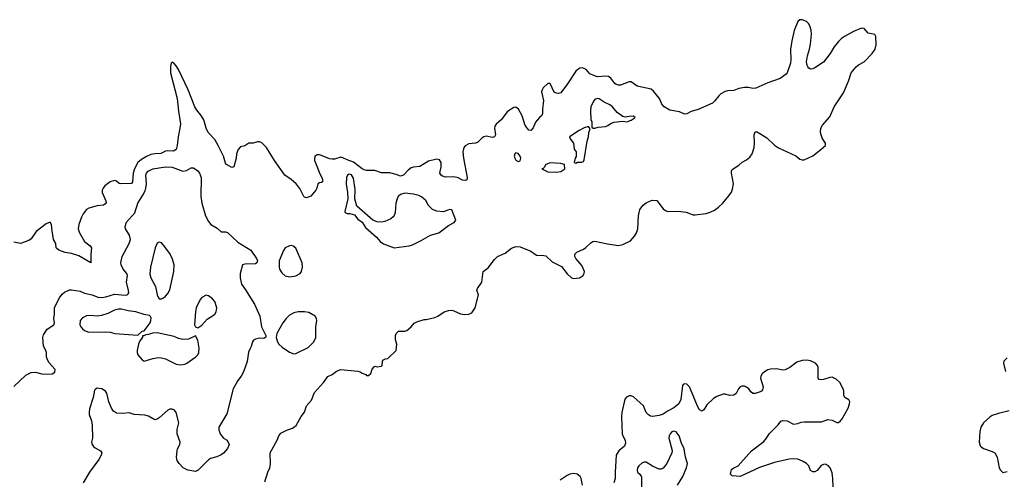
# Model space of a CAD drawing. Header units: inches. Extents: x 1603819 to 1745079, y 385938 to 533966.
# Tile 380 of 561: x 1683703 to 1692923, y 475203 to 479507. Entities that reach past the tile are written whole.
import ezdxf

# ---------------------------------------------------------------- set-up
doc = ezdxf.new("R2010")
doc.units = ezdxf.units.IN
doc.header["$MEASUREMENT"] = 0
doc.layers.add('B6487', color=7, linetype='Continuous')
doc.layers.add('B6497', color=7, linetype='Continuous')

msp = doc.modelspace()

# ---------------------------------------------------------------- linework, layer by layer
at = {"layer": 'B6487', "color": 5}
for points, elevation in [([(1690000, 478650.3), (1689991.9, 478648.1), (1689950, 478625.7), (1689930, 478621.7), (1689883.2, 478643.2), (1689790, 478660.6), (1689737.2, 478690), (1689715.5, 478715.5), (1689693.5, 478770), (1689639.1, 478839.1), (1689615.4, 478855.4), (1689484.6, 478884.6), (1689430, 478923.6), (1689410, 478924), (1689330, 478894.5), (1689310, 478893.5), (1689290, 478899.8), (1689276.3, 478910), (1689239.2, 478959.2), (1689215.7, 478975.7), (1689190, 478978.8), (1689110, 478972.8), (1689040.6, 479000.6), (1689010, 479037.4), (1688990, 479049.7), (1688970, 479055.1), (1688950, 479051.8), (1688930, 479042), (1688910, 479023.7), (1688833.6, 478906.4), (1688770, 478822), (1688750, 478814.5), (1688730, 478818), (1688709.6, 478829.6), (1688670, 478909), (1688650, 478909.3), (1688606.3, 478870), (1688594.9, 478850), (1688590.4, 478830), (1688607.4, 478750), (1688598, 478670), (1688600.3, 478630), (1688592.2, 478610), (1688570, 478591.6), (1688533.8, 478546.1), (1688510, 478494), (1688490, 478469.5), (1688470, 478473.6), (1688437.7, 478517.7), (1688407.2, 478607.2), (1688373.5, 478670), (1688350, 478687.1), (1688330, 478684.9), (1688270, 478648.3), (1688212.7, 478570), (1688164.3, 478530), (1688153.3, 478510), (1688149, 478490), (1688159.4, 478430), (1688150.8, 478409.2), (1688130, 478404.1), (1688070, 478415.9), (1688050, 478410.5), (1688030, 478397.7), (1687990, 478358.5), (1687970, 478349.9), (1687910, 478344.9), (1687874.5, 478325.5), (1687862, 478310), (1687853, 478270), (1687859.5, 478210), (1687894.2, 478030), (1687891.2, 478008.8), (1687878.4, 478001.6), (1687850, 478005), (1687810, 478026.5), (1687770, 478037), (1687690, 478033.3), (1687670, 478037.4), (1687650, 478049.6), (1687639.1, 478070), (1687649.8, 478130), (1687649.8, 478170), (1687633.2, 478193.2), (1687610, 478200.6), (1687530, 478183.2), (1687450, 478133.1), (1687390, 478126), (1687370, 478118.8), (1687340.7, 478099.3), (1687297.8, 478050), (1687270, 478040.3), (1687230, 478058.5), (1687170, 478074.3), (1687090, 478073.3), (1687030, 478096.1), (1686950, 478095.3), (1686930, 478099.8), (1686910, 478109.8), (1686830, 478173.4), (1686770, 478194), (1686730, 478214.2), (1686710, 478218.3), (1686650, 478199.8), (1686630, 478199.8), (1686605.5, 478205.5), (1686530, 478236.8), (1686510, 478242.6), (1686490, 478242), (1686468.7, 478230), (1686462.6, 478210), (1686464.6, 478190), (1686490.3, 478130), (1686509.2, 478070), (1686533.1, 478030), (1686539.3, 478010), (1686538.4, 477990), (1686530, 477983), (1686510, 477980.5), (1686495.5, 477970), (1686487, 477930), (1686477.6, 477910), (1686430, 477853.2), (1686390, 477839.3), (1686370, 477843.7), (1686362.7, 477850), (1686325.3, 477925.3), (1686291, 477971), (1686246.6, 478010), (1686187.3, 478050), (1686088.6, 478188.6), (1686014.5, 478310), (1685970, 478355.1), (1685950, 478364.5), (1685930, 478364.5), (1685890, 478349.6), (1685850, 478349.5), (1685810, 478327), (1685770, 478317.2), (1685748, 478290), (1685734.9, 478250), (1685730.4, 478209.7), (1685710, 478128.7), (1685690, 478122), (1685641.2, 478150), (1685630, 478164), (1685611.2, 478230), (1685563, 478330), (1685530, 478384.5), (1685469.7, 478450), (1685448.6, 478490), (1685427.2, 478570), (1685404, 478610), (1685361.1, 478661.1), (1685342.9, 478690), (1685279.4, 478850), (1685190, 479041.3), (1685170, 479075.8), (1685150, 479098), (1685130, 479109.3), (1685121.7, 479098.3), (1685114.7, 479070), (1685116.4, 479010), (1685177.3, 478770), (1685189.2, 478650), (1685207.8, 478532.2), (1685204, 478490), (1685186, 478410), (1685178.4, 478330), (1685167.3, 478292.7), (1685144.2, 478275.8), (1685090, 478278.8), (1685070, 478275.1), (1685025.2, 478254.8), (1684970, 478251.9), (1684930, 478243.6), (1684890, 478226.7), (1684842.8, 478197.2), (1684810.9, 478169.1), (1684777.3, 478110), (1684765.4, 478070), (1684760.9, 477990), (1684750, 477972.3), (1684649.2, 477969.2), (1684633.8, 477973.8), (1684610, 477994.3), (1684590, 478002.7), (1684550, 477988.1), (1684502, 477950), (1684484.9, 477930), (1684475.6, 477910), (1684476.5, 477890), (1684508.9, 477810), (1684513.1, 477790), (1684510, 477785.1), (1684489.1, 477770.9), (1684430, 477763.5), (1684350, 477742.3), (1684330, 477728.2), (1684299, 477690), (1684281.5, 477658.5), (1684257.7, 477590), (1684250.3, 477550), (1684264.6, 477510), (1684308.9, 477430), (1684363, 477390), (1684376.3, 477370), (1684370.3, 477310), (1684370, 477229.2), (1684256.5, 477296.5), (1684190, 477318.5), (1684127.6, 477327.6), (1684069.2, 477350), (1684050, 477363.7), (1684046, 477370), (1684043.1, 477410), (1684021.2, 477450), (1684006.3, 477530), (1684002.4, 477590), (1683990, 477609.7), (1683950, 477594.6), (1683857.9, 477522.1), (1683810, 477455.1), (1683790, 477438.2), (1683710, 477412.8), (1683650, 477423.5)], 220), ([(1683650, 476073.7), (1683761.1, 476178.9), (1683810, 476203.1), (1683850, 476206.6), (1683910, 476189.8), (1683950, 476186.8), (1684008.4, 476191.6), (1684033.1, 476206.9), (1684034, 476230), (1683977.4, 476297.4), (1683959.6, 476330), (1683954, 476350), (1683954.6, 476390), (1683948.9, 476410), (1683926.2, 476450), (1683919.1, 476530), (1683925.2, 476554.8), (1683959.3, 476610), (1684023, 476650), (1684028.2, 476670), (1684022.4, 476710), (1684030.4, 476750), (1684030.4, 476810), (1684046.7, 476850), (1684076.7, 476903.3), (1684102.3, 476937.7), (1684124.2, 476955.8), (1684170, 476977), (1684190, 476978.4), (1684270, 476963.5), (1684310, 476945.3), (1684381.2, 476930), (1684434, 476910), (1684470, 476905.6), (1684510, 476910.9), (1684590, 476938.2), (1684691.1, 476928.9), (1684710.2, 476929.8), (1684719.9, 476940.1), (1684725.3, 476950), (1684723.2, 476970), (1684703.2, 477050), (1684712.8, 477112.8), (1684706, 477130), (1684671.5, 477170), (1684653.1, 477210), (1684650.3, 477230), (1684662, 477290), (1684728.9, 477410), (1684740.3, 477450), (1684730.3, 477490.3), (1684693.4, 477550), (1684690.4, 477570), (1684704.4, 477610), (1684780.6, 477699.4), (1684808.9, 477790), (1684856.6, 477863.4), (1684876.9, 477903.1), (1684885.7, 477930), (1684891, 477970), (1684884.7, 478050), (1684890.3, 478070), (1684905.7, 478090), (1684948.6, 478111.4), (1685070, 478130.5), (1685130, 478124.7), (1685230, 478089.8), (1685264.5, 478095.5), (1685310, 478119.5), (1685330, 478119.5), (1685370, 478092.7), (1685387, 478070), (1685402.9, 478030), (1685400.3, 477850), (1685408.1, 477788.1), (1685442.7, 477670), (1685470, 477617), (1685492.3, 477590), (1685553.5, 477553.5), (1685590, 477520.9), (1685630, 477520.9), (1685650, 477515.1), (1685745.3, 477425.3), (1685869, 477350), (1685921.2, 477270), (1685929.2, 477250), (1685924, 477230), (1685910, 477220.7), (1685810, 477218.8), (1685790, 477212), (1685769.2, 477130), (1685769.4, 477090), (1685780.9, 477030), (1685818.9, 476978.9), (1685903.3, 476843.3), (1685951.9, 476731.9), (1685969, 476630), (1686008, 476550), (1686007.3, 476532.7), (1685990, 476522), (1685950, 476526), (1685910, 476516.3), (1685894.2, 476505.8), (1685882.7, 476490), (1685872.1, 476447.9), (1685857.2, 476422.8), (1685847.3, 476392.7), (1685833.1, 476306.9), (1685797.6, 476210), (1685777, 476170), (1685744.5, 476130), (1685703.6, 476050), (1685642.2, 475817.8), (1685569.6, 475690), (1685567.7, 475667.7), (1685582, 475630), (1685612.7, 475590), (1685646, 475570), (1685666, 475530), (1685649.7, 475490.3), (1685610.9, 475449.1), (1685590, 475434), (1685550, 475414), (1685490, 475397.1), (1685470, 475385.5), (1685374.7, 475290), (1685350, 475276.5), (1685278, 475290), (1685234, 475310), (1685195.5, 475350), (1685178, 475378), (1685171.8, 475410), (1685176.9, 475470), (1685180.9, 475490), (1685201.5, 475530), (1685206.5, 475550), (1685177.6, 475630), (1685177.6, 475670), (1685192.1, 475732.1), (1685168.5, 475828.5), (1685152.1, 475852.1), (1685130, 475860.5), (1685110, 475859.3), (1685090, 475850.5), (1685010, 475780.5), (1684990, 475766.8), (1684970, 475761), (1684910, 475796), (1684876.4, 475803.6), (1684774, 475810), (1684730, 475824.9), (1684670, 475819.6), (1684610, 475824.2), (1684582.6, 475842.6), (1684562.3, 475870), (1684537.4, 475930), (1684519.3, 476010), (1684507.3, 476030), (1684472, 476052), (1684430, 476056.3), (1684411.9, 476048.1), (1684402.9, 476037.1), (1684392.6, 475970), (1684358, 475862), (1684353.3, 475830), (1684354.2, 475810), (1684374.4, 475750), (1684381.1, 475710), (1684383.7, 475590), (1684377, 475550), (1684380.7, 475530), (1684394, 475510), (1684410, 475496.9), (1684460.9, 475470), (1684471.3, 475450), (1684467.8, 475430), (1684445.7, 475390), (1684356.4, 475270), (1684298, 475170)], 240), ([(1685999.3, 475180.7), (1686027.6, 475270), (1686045.1, 475310), (1686053.4, 475346.6), (1686050, 475451.3), (1686113.2, 475570), (1686129.6, 475610.4), (1686150, 475634.8), (1686210, 475666), (1686258, 475682), (1686291.9, 475708.1), (1686339.3, 475790), (1686369.4, 475830.6), (1686390, 475891.3), (1686436.5, 475943.5), (1686464.1, 476015.9), (1686549, 476110), (1686590, 476164.7), (1686630, 476186), (1686670, 476214.8), (1686710, 476230.8), (1686870, 476216), (1686890, 476211), (1686910, 476198), (1686944.7, 476184.7), (1686950, 476174), (1686970, 476174), (1686990, 476194), (1687004.7, 476235.3), (1687023.1, 476256.9), (1687030, 476262), (1687050, 476258), (1687090, 476262), (1687098, 476270), (1687102, 476310), (1687110, 476322), (1687130, 476332), (1687150, 476334), (1687228, 476410), (1687235.3, 476470), (1687222, 476510), (1687222, 476550), (1687228.7, 476570), (1687250, 476591.3), (1687310, 476591), (1687330, 476596), (1687369, 476630), (1687396, 476664), (1687420.9, 476679.1), (1687490, 476701), (1687510, 476701), (1687590, 476718), (1687618, 476730), (1687678, 476770), (1687717.2, 476782.8), (1687750, 476786), (1687770, 476781), (1687830, 476751.3), (1687867.5, 476747.5), (1687910, 476750.8), (1687937, 476763), (1687969.2, 476810), (1687999, 476930), (1687984, 476970), (1687989.3, 476990), (1688029.5, 477050.5), (1688044, 477150), (1688090, 477183), (1688150, 477262), (1688177.2, 477290), (1688250, 477320.5), (1688310, 477367.3), (1688350, 477382), (1688390, 477379.3), (1688490, 477338), (1688542, 477302), (1688610, 477300.3), (1688630, 477294.4), (1688690, 477240.4), (1688776.2, 477196.2), (1688830, 477126), (1688870, 477088.4), (1688890, 477083.1), (1688944, 477090), (1688975.6, 477110), (1688987.8, 477130), (1688991.1, 477150), (1688965.9, 477205.9), (1688911.8, 477270), (1688902, 477290), (1688900.9, 477310), (1688904.4, 477315.6), (1688921.2, 477330), (1688981.7, 477358.3), (1689005.7, 477374.3), (1689050, 477418.8), (1689070, 477430.6), (1689090, 477432.7), (1689207.4, 477407.4), (1689310, 477392), (1689350, 477401.7), (1689423.6, 477436.4), (1689461.4, 477478.6), (1689478.9, 477510), (1689493, 477550), (1689498.7, 477670), (1689509.6, 477730), (1689540.5, 477770), (1689570, 477792.4), (1689609, 477811), (1689630, 477815.6), (1689670, 477813.4), (1689730, 477736), (1689750, 477718.8), (1689770, 477710.8), (1689870, 477713), (1689943.4, 477703.4), (1690000, 477684.1)], 220), ([(1690000, 476009.2), (1689975.1, 476070), (1689950, 476093.6), (1689930, 476098.4), (1689914.8, 476090), (1689910, 476082), (1689893.4, 475950), (1689875.2, 475910), (1689830, 475872.7), (1689774.4, 475845.6), (1689730, 475814), (1689690, 475800.9), (1689630, 475792.6), (1689610, 475794.7), (1689590, 475805.6), (1689568.9, 475828.9), (1689544.7, 475890), (1689450, 475976.4), (1689430, 475985.7), (1689410, 475985.4), (1689386.2, 475973.8), (1689370, 475952.3), (1689343, 475830), (1689339.5, 475790), (1689345.1, 475630), (1689350, 475609.1), (1689372.8, 475570), (1689377.4, 475542.6), (1689365.3, 475514.7), (1689314.4, 475470), (1689288.7, 475430), (1689278.8, 475270), (1689280.3, 475210), (1689268, 475170)], 220), ([(1689864.2, 475150), (1689914.4, 475230), (1689948.6, 475310), (1689955.8, 475350), (1689938, 475410), (1689926.6, 475490), (1689901.3, 475541.3), (1689878.4, 475610), (1689850, 475649.3), (1689830, 475654), (1689810, 475646.6), (1689793.4, 475630), (1689783.8, 475610), (1689781.6, 475590), (1689812.1, 475472.1), (1689810.4, 475450), (1689762, 475350), (1689730, 475309), (1689710, 475297.2), (1689690, 475297.2), (1689627.7, 475327.7), (1689570, 475362.9), (1689550, 475362.4), (1689530, 475354.7), (1689502.4, 475330), (1689488.7, 475310), (1689484.4, 475290), (1689488, 475270), (1689511, 475250), (1689525.2, 475225.2), (1689524.9, 475130)], 240), ([(1688974.1, 475150), (1688961.7, 475210), (1688950.2, 475230.2), (1688924.7, 475250), (1688890, 475256.6), (1688856, 475250), (1688830, 475238.3), (1688765.7, 475194.3)], 220)]:
    msp.add_lwpolyline(points, dxfattribs=dict(at, elevation=elevation))
for points, elevation in [([(1689110, 478769.5), (1689090, 478759.5), (1689075.1, 478744.9), (1689053, 478690), (1689048.2, 478650), (1689051, 478571), (1689062, 478550), (1689062, 478502), (1689072.7, 478492.7), (1689090, 478492), (1689120.2, 478499.8), (1689190, 478507.7), (1689210, 478514.8), (1689242.5, 478537.5), (1689270, 478547.3), (1689350, 478558), (1689390, 478551.3), (1689430, 478566), (1689468, 478590), (1689450, 478602), (1689410, 478601.2), (1689374, 478594), (1689350, 478599), (1689298, 478638), (1689254.5, 478690), (1689230, 478709.6), (1689175.3, 478735.3), (1689130, 478765.1)], 240), ([(1689030, 478506), (1688990, 478494), (1688941, 478470), (1688851.3, 478410), (1688858, 478390), (1688890.5, 478350.5), (1688896, 478296), (1688914.8, 478270), (1688914, 478226), (1688904.7, 478210), (1688894, 478170), (1688910, 478162), (1688928, 478172), (1688967.3, 478172.7), (1688982, 478178), (1688990, 478194), (1689018, 478370), (1689029.3, 478410), (1689034, 478450), (1689046, 478486)], 240), ([(1688350, 478259), (1688341, 478250), (1688334.8, 478230), (1688338.8, 478210), (1688350, 478191.3), (1688370, 478178), (1688390, 478184.7), (1688395.1, 478210), (1688389.2, 478230), (1688370, 478252.7)], 240), ([(1688670, 478165.2), (1688631.3, 478150), (1688616, 478124), (1688606, 478114), (1688594, 478110), (1688650, 478082.8), (1688730, 478078.8), (1688770, 478086), (1688808, 478110), (1688806, 478150), (1688770, 478159)], 240), ([(1686790, 478059.8), (1686773.7, 478050), (1686763.5, 478030), (1686760.2, 477970), (1686773.7, 477890), (1686774.9, 477830), (1686747.7, 477710), (1686750, 477702), (1686770, 477691), (1686793.7, 477693.7), (1686838.8, 477678.8), (1686870, 477638), (1686910, 477611), (1686942, 477562), (1687046, 477470), (1687078.8, 477430), (1687110, 477406.8), (1687210.7, 477370.7), (1687350, 477388), (1687382, 477398), (1687461.7, 477438.3), (1687550, 477490.4), (1687629.5, 477510.5), (1687720.2, 477579.8), (1687772.5, 477607.5), (1687788.7, 477630), (1687750, 477726), (1687730, 477728.7), (1687670, 477707), (1687610, 477714), (1687570, 477731.1), (1687546.3, 477750), (1687529.7, 477770), (1687509.6, 477810), (1687467.4, 477847.4), (1687439.8, 477859.8), (1687390, 477872.6), (1687310, 477882.6), (1687270, 477869.7), (1687248.6, 477851.4), (1687236.9, 477830), (1687224.5, 477790), (1687218.2, 477701.8), (1687210, 477673.2), (1687200.3, 477659.8), (1687179.2, 477640.8), (1687122.9, 477617.1), (1687090, 477609.7), (1687050, 477613), (1687011, 477631), (1686860.1, 477760.1), (1686840.7, 477830), (1686843.8, 477916.2), (1686830, 478023.7), (1686810, 478054.6)], 240), ([(1685010, 477425.2), (1684990, 477414), (1684970.4, 477369.6), (1684929.1, 477190), (1684923.4, 477123.4), (1684932.4, 477090), (1684974.3, 477010), (1684990, 476931.3), (1685002.3, 476902.3), (1685010, 476894), (1685030, 476893), (1685050, 476901.6), (1685070, 476917.1), (1685090, 476941.6), (1685110, 476976), (1685145.4, 477150), (1685148.3, 477210), (1685134, 477266), (1685110, 477317), (1685050, 477396), (1685030, 477417.2)], 260), ([(1686250, 477391.1), (1686229.1, 477390.9), (1686190.5, 477370), (1686173.8, 477346.2), (1686134, 477250), (1686132, 477190), (1686137, 477170), (1686156.9, 477136.9), (1686188.2, 477108.2), (1686230, 477097.7), (1686290, 477107.7), (1686329.6, 477130), (1686343, 477150), (1686352.8, 477190), (1686349.7, 477230), (1686288.8, 477368.8), (1686265.7, 477385.7)], 240), ([(1685450, 476926), (1685410, 476906), (1685393.8, 476886.2), (1685357.1, 476810), (1685348.2, 476770), (1685341, 476650), (1685350, 476632), (1685370, 476622), (1685410, 476646), (1685458, 476702), (1685510, 476734), (1685530, 476750.8), (1685543.7, 476770), (1685549.4, 476810), (1685529.7, 476869.7), (1685510, 476894), (1685470, 476920.9)], 260), ([(1684656.3, 476796.3), (1684630, 476796.2), (1684590, 476787), (1684530, 476757.3), (1684470, 476738.2), (1684430, 476731.7), (1684370, 476738.5), (1684330, 476735.3), (1684290, 476715.8), (1684270, 476689), (1684267.2, 476650), (1684275.6, 476630), (1684290, 476612), (1684310, 476597), (1684350, 476580.3), (1684510, 476585.5), (1684550, 476582), (1684594, 476570), (1684810, 476552), (1684850, 476591.3), (1684870, 476592), (1684925.2, 476670), (1684932.7, 476690), (1684934.8, 476714.8), (1684929.3, 476729.3), (1684917.5, 476737.5), (1684870, 476746), (1684791.7, 476771.7), (1684719.4, 476779.4)], 260), ([(1686310, 476771.6), (1686270, 476760.7), (1686230, 476739.5), (1686199.1, 476710), (1686167.3, 476670), (1686110.6, 476570), (1686104, 476530), (1686118, 476490), (1686130.5, 476470), (1686162, 476442), (1686230, 476394.9), (1686270, 476379.3), (1686290, 476381.6), (1686404, 476436), (1686456.3, 476490), (1686476.9, 476530), (1686476.4, 476630), (1686484.7, 476690), (1686481.6, 476710), (1686469.3, 476730), (1686410, 476764.2), (1686370, 476771.3)], 240), ([(1684990, 476576), (1684947.3, 476572.7), (1684910, 476559), (1684884.7, 476555.3), (1684866, 476546), (1684854, 476546), (1684854, 476534), (1684826, 476494), (1684816, 476470), (1684804.7, 476410), (1684804.7, 476390), (1684811, 476370), (1684850, 476320.7), (1684870, 476308.2), (1684950, 476335.5), (1685002.5, 476342.5), (1685030, 476341.6), (1685070, 476332.7), (1685170, 476282), (1685210, 476275.5), (1685250, 476281.6), (1685270, 476290.6), (1685353.2, 476350), (1685372.7, 476370), (1685379.3, 476390), (1685382.7, 476430), (1685370, 476506), (1685350, 476546), (1685283.5, 476516.5), (1685230, 476512.7), (1685190, 476522.7), (1685150, 476539.3)], 260)]:
    msp.add_lwpolyline(points, close=True, dxfattribs=dict(at, elevation=elevation))
at = {"layer": 'B6497', "color": 5, "elevation": 220}
for points in [[(1690000, 477684.1), (1690010, 477680.7), (1690030, 477678.8), (1690130, 477693.4), (1690170, 477704.9), (1690210, 477724.9), (1690247.8, 477752.2), (1690286, 477790), (1690342.7, 477857.3), (1690367.5, 477892.5), (1690379.1, 477920.9), (1690386.6, 477970), (1690369.5, 478070), (1690369.4, 478090), (1690374.8, 478105.2), (1690436.3, 478143.7), (1690467.8, 478172.2), (1690510, 478194), (1690540.1, 478219.9), (1690562, 478250), (1690579.5, 478310), (1690583.7, 478350), (1690580.9, 478430), (1690590, 478458), (1690610, 478456.3), (1690700.9, 478400.9), (1690770, 478331), (1690810, 478306), (1690970, 478230.8), (1691010, 478200.7), (1691030, 478194), (1691050, 478194.8), (1691130, 478233.4), (1691205.2, 478290), (1691249.2, 478330), (1691249, 478350), (1691218, 478398), (1691202, 478450), (1691204, 478490), (1691220.2, 478519.8), (1691290, 478598), (1691329.3, 478690), (1691418.6, 478821.4), (1691464.7, 478930), (1691490, 479010.6), (1691534.9, 479065.1), (1691557.2, 479082.8), (1691610, 479112), (1691686.6, 479190), (1691714.7, 479230), (1691722, 479270), (1691719.3, 479350), (1691710, 479368.7), (1691650, 479379.3), (1691610, 479424.5), (1691590, 479427.6), (1691570, 479420.5), (1691510, 479395.3), (1691425.5, 479350), (1691398, 479330), (1691370, 479302.9), (1691330, 479251.8), (1691294, 479190), (1691230.1, 479109.9), (1691150, 479055.4), (1691130, 479046.6), (1691110, 479044.2), (1691093, 479053), (1691084.6, 479064.6), (1691073, 479090), (1691072.4, 479112.4), (1691079.3, 479170), (1691100.3, 479230), (1691110, 479278), (1691117.3, 479370), (1691114.2, 479410), (1691101.4, 479450), (1691089.7, 479470), (1691070, 479489.7), (1691030, 479506.9), (1691010, 479504.7), (1690988.8, 479490), (1690955.4, 479404.6), (1690933.2, 479310), (1690920.8, 479230), (1690924.9, 479130), (1690921.4, 479098.6), (1690890.8, 479010), (1690882, 478998), (1690823.5, 478956.5), (1690710, 478914.7), (1690595.1, 478864.9), (1690570, 478863), (1690528.5, 478871.5), (1690490, 478871.5), (1690438, 478862), (1690390, 478845.1), (1690330, 478841.4), (1690310, 478834.4), (1690270, 478812), (1690250, 478795.4), (1690210, 478743.1), (1690190, 478725.3), (1690055.3, 478664.7), (1690000, 478650.3)], [(1691319.8, 475130), (1691317.2, 475210), (1691310, 475264.5), (1691294, 475310), (1691276.8, 475330), (1691250, 475344.5), (1691230, 475343.1), (1691207.7, 475332.3), (1691170, 475287.3), (1691150, 475274), (1691130, 475274), (1691110, 475286), (1691091.6, 475330), (1691069.6, 475350), (1691032.9, 475372.9), (1690990, 475391.2), (1690950, 475395.4), (1690910, 475392.8), (1690770, 475359.7), (1690630, 475314.8), (1690450, 475228.7), (1690376.5, 475236.5), (1690359, 475250), (1690370, 475294.8), (1690389, 475310), (1690430, 475330.4), (1690557.4, 475470), (1690670, 475555.8), (1690698, 475590), (1690722.4, 475630), (1690806, 475714), (1690831.5, 475748.5), (1690850, 475753.7), (1690890, 475750.4), (1690950, 475720.5), (1690990, 475724.9), (1691021.7, 475738.3), (1691050, 475742.6), (1691210, 475741.6), (1691270, 475764.9), (1691310, 475756.4), (1691354, 475734), (1691370, 475734.9), (1691390, 475750.3), (1691404.2, 475770), (1691459.8, 475870), (1691474.5, 475910), (1691476.9, 475930), (1691467.2, 475947.3), (1691429.6, 475970), (1691420.5, 475990), (1691419.7, 476030), (1691414.7, 476050), (1691382, 476110), (1691350, 476139.6), (1691310, 476158.4), (1691290, 476157.6), (1691230, 476136.9), (1691210, 476134.3), (1691190, 476138.4), (1691180.5, 476150), (1691179.3, 476159.3), (1691179.4, 476250), (1691172.5, 476270), (1691156.1, 476290), (1691110, 476314.2), (1691070, 476319.6), (1691030, 476317.1), (1690979.5, 476300.5), (1690916.5, 476250), (1690870, 476227.8), (1690850, 476226.3), (1690790, 476236.8), (1690733.5, 476233.5), (1690710, 476229.8), (1690676.5, 476210), (1690654.9, 476190), (1690642.3, 476170), (1690640.3, 476150), (1690666.5, 476070), (1690659, 476041), (1690650.8, 476029.2), (1690637.9, 476022.1), (1690590, 476007.1), (1690570, 476007.7), (1690550, 476021), (1690529.9, 476049.9), (1690510, 476065.5), (1690490, 476074.5), (1690470, 476076.3), (1690450, 476067.7), (1690434.7, 476050), (1690413.1, 476006.9), (1690390.1, 475989.9), (1690350, 475988.9), (1690310, 475999.8), (1690290, 475999.3), (1690230, 475978), (1690199.1, 475960.9), (1690138.6, 475901.4), (1690110, 475854.5), (1690090, 475841.6), (1690070, 475853.6), (1690050, 475887.3), (1690000, 476009.2)], [(1692950, 476341.6), (1692919.1, 476310), (1692917, 476290), (1692933.7, 476213.7)], [(1692970, 475844.8), (1692870, 475819.7), (1692810, 475801.3), (1692790, 475789.6), (1692727.6, 475732.4), (1692704.9, 475690), (1692693.8, 475650), (1692686.7, 475550), (1692698, 475518), (1692706.1, 475506.1), (1692730, 475490.4), (1692810, 475463.8), (1692834, 475450), (1692855.5, 475410), (1692874.8, 475310), (1692886.8, 475290), (1692908.2, 475268.2), (1692950, 475276.3)]]:
    msp.add_lwpolyline(points, dxfattribs=at)

doc.saveas('drawing.dxf')
